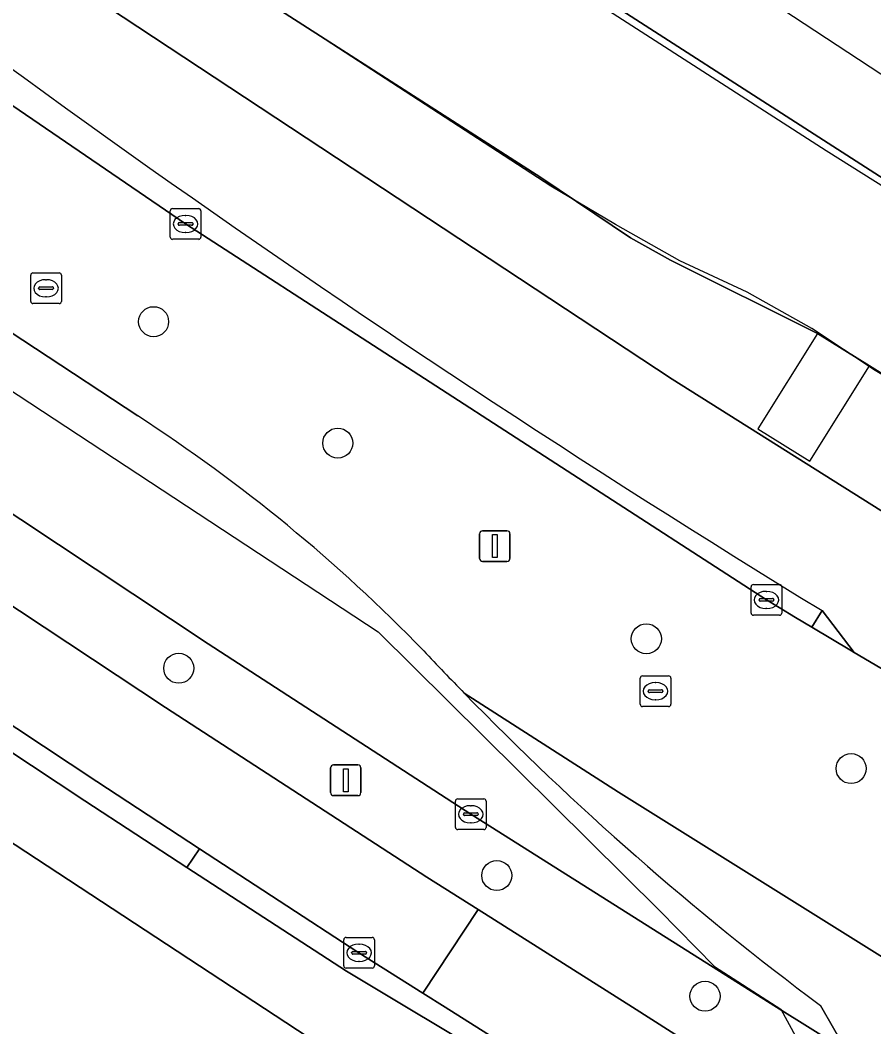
# Model space of a CAD drawing. Extents: x 159716 to 160783, y 383290 to 384031.
# Drawn here: x 160528.52 to 160556.35, y 383749.36 to 383782.17 of the extents above; entities that cross this region are included whole.
import ezdxf

# ---------------------------------------------------------------- set-up
doc = ezdxf.new("R2010")
doc.units = 0
for name, color, linetype in [('IMGEO_Berm_groen', 7, 'Continuous'), ('IMGEO_Berm_open', 7, 'Continuous'), ('IMGEO_Boom', 7, 'Continuous'), ('IMGEO_Fietspad_gesloten', 7, 'Continuous'), ('IMGEO_Geluidsscherm', 7, 'Continuous'), ('IMGEO_Grasland_overig', 7, 'Continuous'), ('IMGEO_Hek', 7, 'Continuous'), ('IMGEO_Kolk', 7, 'Continuous'), ('IMGEO_Lichtmast', 7, 'Continuous'), ('IMGEO_OVBaan_gesloten', 7, 'Continuous'), ('IMGEO_Overkapping', 7, 'Continuous'), ('IMGEO_Perron', 7, 'Continuous'), ('IMGEO_Rijbaan_lokaal_gesloten', 7, 'Continuous'), ('IMGEO_Rijbaan_lokaal_open', 7, 'Continuous'), ('IMGEO_Verkeerseiland_open', 7, 'Continuous'), ('IMGEO_Voetpad_open', 7, 'Continuous')]:
    doc.layers.add(name, color=color, linetype=linetype)

msp = doc.modelspace()

# ---------------------------------------------------------------- linework, layer by layer
at = {"layer": 'IMGEO_Berm_groen'}
for points in [[(160495.166, 383807.186), (160499.761, 383802.667), (160504.803, 383798.018), (160510.358, 383793.358), (160517.511, 383787.465), (160519.267, 383786.063), (160525.873, 383781.018), (160533.916, 383775.525), (160552.845, 383763.274), (160553.258, 383763.029), (160553.792, 383762.706), (160554.327, 383762.383), (160554.659, 383762.926)], [(160543.208, 383756.291), (160534.654, 383761.844), (160526.076, 383767.524), (160517.595, 383773.228), (160512.046, 383777.027), (160510.644, 383774.978), (160516.152, 383771.204), (160524.539, 383765.534), (160533.26, 383759.769), (160541.777, 383754.245), (160543.454, 383753.183), (160548.482, 383750), (160550.374, 383748.802), (160560.038, 383742.813), (160563.622, 383740.66), (160579.169, 383731.346)], [(160575.559, 383736.438), (160564.721, 383742.951), (160561.137, 383745.109), (160560.666, 383745.392), (160556.341, 383748.059), (160555.454, 383748.585), (160553.17, 383750), (160543.208, 383756.291)]]:
    msp.add_lwpolyline(points, dxfattribs=at)
msp.add_arc((160759.859, 384098.453), 393.301, 230.66258, 238.5511, dxfattribs=at)
at = {"layer": 'IMGEO_Berm_open'}
msp.add_lwpolyline([(160526.669, 383760.235), (160526.248, 383759.623), (160530.627, 383756.727), (160533.96, 383754.558), (160534.37, 383755.168), (160531.02, 383757.354)], close=True, dxfattribs=at)
at = {"layer": 'IMGEO_Boom'}
for centre in [(160532.874, 383772.341), (160538.877, 383768.384), (160548.931, 383762.008), (160533.692, 383761.048), (160555.606, 383757.778), (160544.058, 383754.293), (160550.843, 383750.361)]:
    msp.add_circle(centre, 0.489, dxfattribs=at)
at = {"layer": 'IMGEO_Fietspad_gesloten'}
for points in [[(160591.09, 383745.362), (160590.322, 383745.828), (160582.939, 383750), (160577.994, 383752.867), (160571.39, 383756.846), (160567.786, 383759.006), (160566.989, 383759.482), (160563.388, 383761.893), (160558.331, 383765.079), (160557.831, 383765.394), (160549.773, 383770.471), (160530.377, 383783.268)], [(160554.659, 383762.926), (160555.702, 383761.563), (160556.947, 383760.829), (160558.195, 383760.101), (160560.098, 383759.122), (160560.562, 383759.968), (160560.918, 383760.617)]]:
    msp.add_lwpolyline(points, dxfattribs=at)
msp.add_lwpolyline([(160530.627, 383756.727), (160526.248, 383759.623), (160522.078, 383762.38), (160518.075, 383765.054), (160516.655, 383762.968), (160541.795, 383746.477), (160545.488, 383747.383), (160541.119, 383750), (160539.159, 383751.174), (160533.96, 383754.558)], close=True, dxfattribs=at)
msp.add_arc((160759.859, 384098.453), 393.301, 230.66258, 238.5511, dxfattribs=at)
at = {"layer": 'IMGEO_Geluidsscherm'}
msp.add_lwpolyline([(160572.209, 383767.329), (160566.928, 383770.385), (160562.189, 383773.262), (160554.79, 383777.907), (160544.744, 383784.387), (160538.678, 383788.444), (160528.548, 383795.308), (160519.143, 383801.931), (160514.961, 383805.091), (160515.143, 383805.333), (160512.61, 383807.268), (160512.329, 383806.98), (160510.392, 383808.398), (160502.356, 383814.501), (160503.311, 383815.704)], dxfattribs=at)
at = {"layer": 'IMGEO_Grasland_overig'}
for points in [[(160588.907, 383757.731), (160571.204, 383767.897), (160559.415, 383775.23), (160542.358, 383786.206)], [(160535.581, 383783.406), (160545.495, 383777.041), (160548.42, 383775.071), (160549.715, 383774.35), (160554.51, 383771.957), (160556.201, 383770.899), (160560.361, 383768.309), (160560.053, 383767.833), (160558.835, 383765.954), (160558.331, 383765.079), (160563.388, 383761.893), (160566.706, 383761.186), (160568.388, 383760.844), (160568.641, 383761.396), (160571.259, 383767.325), (160575.813, 383765.136), (160572.859, 383759.319), (160572.616, 383758.86), (160572.132, 383757.893), (160574.73, 383756.397), (160576.307, 383755.489), (160585.842, 383750)]]:
    msp.add_lwpolyline(points, dxfattribs=at)
at = {"layer": 'IMGEO_Hek'}
for points in [[(160477.266, 383811.415), (160516.737, 383778.18), (160518.757, 383776.546), (160527.273, 383770.722), (160540.189, 383762.239), (160549.364, 383753.153), (160551.156, 383751.328), (160553.313, 383749.943), (160555.02, 383746.805), (160550.358, 383742.024), (160528.999, 383729.033)], [(160560.053, 383767.833), (160560.434, 383768.33), (160556.385, 383770.751), (160554.324, 383772.116), (160552.215, 383773.305), (160550.019, 383774.322), (160547.924, 383775.504), (160545.82, 383776.757), (160535.678, 383783.358), (160531.73, 383786.152), (160525.047, 383790.873), (160519.911, 383794.648), (160517.051, 383796.86), (160512.189, 383800.598), (160515.367, 383804.807)], [(160563.388, 383761.893), (160549.773, 383770.471), (160530.377, 383783.268), (160522.554, 383788.926), (160505.983, 383802.836)]]:
    msp.add_lwpolyline(points, dxfattribs=at)
at = {"layer": 'IMGEO_Kolk'}
for p, q in [((160533.415, 383775.099), (160533.415, 383775.951)), ((160533.49, 383776.025), (160534.342, 383776.025)), ((160533.903, 383775.805), (160533.928, 383775.805)), ((160534.416, 383775.951), (160534.416, 383775.099)), ((160533.674, 383775.519), (160533.674, 383775.531)), ((160534.112, 383775.482), (160533.714, 383775.482)), ((160533.717, 383775.568), (160534.115, 383775.568)), ((160534.158, 383775.531), (160534.158, 383775.519)), ((160533.926, 383775.245), (160533.901, 383775.245)), ((160534.342, 383775.025), (160533.49, 383775.025)), ((160528.867, 383773.004), (160528.867, 383773.856)), ((160528.942, 383773.93), (160529.794, 383773.93)), ((160529.868, 383773.856), (160529.868, 383773.004)), ((160529.355, 383773.71), (160529.38, 383773.71)), ((160529.126, 383773.424), (160529.126, 383773.436)), ((160529.564, 383773.387), (160529.166, 383773.387)), ((160529.169, 383773.473), (160529.567, 383773.473)), ((160529.61, 383773.436), (160529.61, 383773.424)), ((160529.794, 383772.93), (160528.942, 383772.93)), ((160529.378, 383773.15), (160529.353, 383773.15)), ((160552.344, 383762.848), (160552.344, 383763.7)), ((160552.419, 383763.774), (160553.271, 383763.774)), ((160553.345, 383763.7), (160553.345, 383762.848)), ((160552.832, 383763.554), (160552.857, 383763.554)), ((160552.603, 383763.268), (160552.603, 383763.28)), ((160553.041, 383763.231), (160552.643, 383763.231)), ((160552.646, 383763.317), (160553.044, 383763.317)), ((160552.855, 383762.994), (160552.83, 383762.994)), ((160553.087, 383763.28), (160553.087, 383763.268)), ((160553.271, 383762.774), (160552.419, 383762.774)), ((160548.73, 383759.874), (160548.73, 383760.726)), ((160548.805, 383760.8), (160549.657, 383760.8)), ((160549.731, 383760.726), (160549.731, 383759.874)), ((160549.218, 383760.58), (160549.243, 383760.58)), ((160548.989, 383760.294), (160548.989, 383760.306)), ((160549.427, 383760.257), (160549.029, 383760.257)), ((160549.032, 383760.343), (160549.43, 383760.343)), ((160549.473, 383760.306), (160549.473, 383760.294)), ((160549.657, 383759.8), (160548.805, 383759.8)), ((160549.241, 383760.02), (160549.216, 383760.02)), ((160542.785, 383756.79), (160543.637, 383756.79)), ((160542.71, 383755.864), (160542.71, 383756.716)), ((160543.198, 383756.57), (160543.223, 383756.57)), ((160543.711, 383756.716), (160543.711, 383755.864)), ((160542.969, 383756.284), (160542.969, 383756.296)), ((160543.407, 383756.247), (160543.009, 383756.247)), ((160543.012, 383756.333), (160543.41, 383756.333)), ((160543.453, 383756.296), (160543.453, 383756.284)), ((160543.637, 383755.79), (160542.785, 383755.79)), ((160543.221, 383756.01), (160543.196, 383756.01)), ((160539.069, 383751.351), (160539.069, 383752.203)), ((160539.144, 383752.277), (160539.996, 383752.277)), ((160540.07, 383752.203), (160540.07, 383751.351)), ((160539.557, 383752.057), (160539.582, 383752.057)), ((160539.328, 383751.771), (160539.328, 383751.783)), ((160539.766, 383751.734), (160539.368, 383751.734)), ((160539.371, 383751.82), (160539.769, 383751.82)), ((160539.812, 383751.783), (160539.812, 383751.771)), ((160539.996, 383751.277), (160539.144, 383751.277)), ((160539.58, 383751.497), (160539.555, 383751.497))]:
    msp.add_line(p, q, dxfattribs=at)
for points in [[(160533.415, 383775.099), (160533.415, 383775.951)], [(160533.49, 383776.025), (160534.342, 383776.025)], [(160534.416, 383775.951), (160534.416, 383775.099)], [(160534.342, 383775.025), (160533.49, 383775.025)], [(160528.867, 383773.004), (160528.867, 383773.856)], [(160528.942, 383773.93), (160529.794, 383773.93)], [(160529.868, 383773.856), (160529.868, 383773.004)], [(160529.794, 383772.93), (160528.942, 383772.93)], [(160552.344, 383762.848), (160552.344, 383763.7)], [(160552.419, 383763.774), (160553.271, 383763.774)], [(160553.345, 383763.7), (160553.345, 383762.848)], [(160553.271, 383762.774), (160552.419, 383762.774)], [(160548.73, 383759.874), (160548.73, 383760.726)], [(160548.805, 383760.8), (160549.657, 383760.8)], [(160549.731, 383760.726), (160549.731, 383759.874)], [(160549.657, 383759.8), (160548.805, 383759.8)], [(160542.785, 383756.79), (160543.637, 383756.79)], [(160542.71, 383755.864), (160542.71, 383756.716)], [(160543.711, 383756.716), (160543.711, 383755.864)], [(160543.637, 383755.79), (160542.785, 383755.79)], [(160539.069, 383751.351), (160539.069, 383752.203)], [(160539.144, 383752.277), (160539.996, 383752.277)], [(160540.07, 383752.203), (160540.07, 383751.351)], [(160539.996, 383751.277), (160539.144, 383751.277)]]:
    msp.add_lwpolyline(points, dxfattribs=at)
for centre, radius, start, end in [((160533.492, 383775.949), 0.0765, 91.552, 178.448), ((160533.492, 383775.949), 0.0765, 91.552, 178.448), ((160534.34, 383775.949), 0.0765, 1.552, 88.448), ((160534.34, 383775.949), 0.0765, 1.552, 88.448), ((160533.714, 383775.528), 0.0403, 85.8775, 175.7526), ((160533.711, 383775.518), 0.0366, 178.938, 274.7102), ((160534.115, 383775.525), 0.043, 264.8664, 352.4533), ((160534.119, 383775.53), 0.0386, 1.7309, 96.639), ((160533.492, 383775.101), 0.0765, 181.552, 268.448), ((160533.492, 383775.101), 0.0765, 181.552, 268.448), ((160534.34, 383775.101), 0.0765, 271.552, 358.448), ((160534.34, 383775.101), 0.0765, 271.552, 358.448), ((160528.944, 383773.854), 0.0765, 91.552, 178.448), ((160528.944, 383773.854), 0.0765, 91.552, 178.448), ((160529.792, 383773.854), 0.0765, 1.552, 88.448), ((160529.792, 383773.854), 0.0765, 1.552, 88.448), ((160529.166, 383773.433), 0.0403, 85.8775, 175.7526), ((160529.163, 383773.423), 0.0366, 178.938, 274.7102), ((160529.567, 383773.43), 0.043, 264.8664, 352.4533), ((160529.571, 383773.435), 0.0386, 1.7309, 96.639), ((160528.944, 383773.006), 0.0765, 181.552, 268.448), ((160528.944, 383773.006), 0.0765, 181.552, 268.448), ((160529.792, 383773.006), 0.0765, 271.552, 358.448), ((160529.792, 383773.006), 0.0765, 271.552, 358.448), ((160552.421, 383763.698), 0.0765, 91.552, 178.448), ((160552.421, 383763.698), 0.0765, 91.552, 178.448), ((160553.269, 383763.698), 0.0765, 1.552, 88.448), ((160553.269, 383763.698), 0.0765, 1.552, 88.448), ((160552.643, 383763.277), 0.0403, 85.8775, 175.7526), ((160552.64, 383763.267), 0.0366, 178.938, 274.7102), ((160553.044, 383763.274), 0.043, 264.8664, 352.4533), ((160553.048, 383763.279), 0.0386, 1.7309, 96.639), ((160552.421, 383762.85), 0.0765, 181.552, 268.448), ((160552.421, 383762.85), 0.0765, 181.552, 268.448), ((160553.269, 383762.85), 0.0765, 271.552, 358.448), ((160553.269, 383762.85), 0.0765, 271.552, 358.448), ((160548.807, 383760.724), 0.0765, 91.552, 178.448), ((160548.807, 383760.724), 0.0765, 91.552, 178.448), ((160549.655, 383760.724), 0.0765, 1.552, 88.448), ((160549.655, 383760.724), 0.0765, 1.552, 88.448), ((160549.029, 383760.303), 0.0403, 85.8775, 175.7526), ((160549.026, 383760.293), 0.0366, 178.938, 274.7102), ((160549.43, 383760.3), 0.043, 264.8664, 352.4533), ((160549.434, 383760.305), 0.0386, 1.7309, 96.639), ((160548.807, 383759.876), 0.0765, 181.552, 268.448), ((160548.807, 383759.876), 0.0765, 181.552, 268.448), ((160549.655, 383759.876), 0.0765, 271.552, 358.448), ((160549.655, 383759.876), 0.0765, 271.552, 358.448), ((160542.787, 383756.714), 0.0765, 91.552, 178.448), ((160542.787, 383756.714), 0.0765, 91.552, 178.448), ((160543.635, 383756.714), 0.0765, 1.552, 88.448), ((160543.635, 383756.714), 0.0765, 1.552, 88.448), ((160543.009, 383756.293), 0.0403, 85.8775, 175.7526), ((160543.006, 383756.283), 0.0366, 178.938, 274.7102), ((160543.41, 383756.29), 0.043, 264.8664, 352.4533), ((160543.414, 383756.295), 0.0386, 1.7309, 96.639), ((160542.787, 383755.866), 0.0765, 181.552, 268.448), ((160542.787, 383755.866), 0.0765, 181.552, 268.448), ((160543.635, 383755.866), 0.0765, 271.552, 358.448), ((160543.635, 383755.866), 0.0765, 271.552, 358.448), ((160539.146, 383752.201), 0.0765, 91.552, 178.448), ((160539.146, 383752.201), 0.0765, 91.552, 178.448), ((160539.994, 383752.201), 0.0765, 1.552, 88.448), ((160539.994, 383752.201), 0.0765, 1.552, 88.448), ((160539.368, 383751.78), 0.0403, 85.8775, 175.7526), ((160539.365, 383751.77), 0.0366, 178.938, 274.7102), ((160539.769, 383751.777), 0.043, 264.8664, 352.4533), ((160539.773, 383751.782), 0.0386, 1.7309, 96.639), ((160539.146, 383751.353), 0.0765, 181.552, 268.448), ((160539.146, 383751.353), 0.0765, 181.552, 268.448), ((160539.994, 383751.353), 0.0765, 271.552, 358.448), ((160539.994, 383751.353), 0.0765, 271.552, 358.448)]:
    msp.add_arc(centre, radius, start, end, dxfattribs=at)
for centre, major_axis, ratio, start_param, end_param in [((160533.902, 383775.525), (-0.387, 0.002), 0.722429, 4.712389, 7.853982), ((160533.927, 383775.525), (-0.39, 0.002), 0.717154, 1.570796, 4.712389), ((160529.354, 383773.43), (-0.387, 0.002), 0.722429, 4.712389, 7.853982), ((160529.379, 383773.43), (-0.39, 0.002), 0.717154, 1.570796, 4.712389), ((160552.831, 383763.274), (-0.387, 0.002), 0.722429, 4.712389, 7.853982), ((160552.856, 383763.274), (-0.39, 0.002), 0.717154, 1.570796, 4.712389), ((160549.217, 383760.3), (-0.387, 0.002), 0.722429, 4.712389, 7.853982), ((160549.242, 383760.3), (-0.39, 0.002), 0.717154, 1.570796, 4.712389), ((160543.197, 383756.29), (-0.387, 0.002), 0.722429, 4.712389, 7.853982), ((160543.222, 383756.29), (-0.39, 0.002), 0.717154, 1.570796, 4.712389), ((160539.556, 383751.777), (-0.387, 0.002), 0.722429, 4.712389, 7.853982), ((160539.581, 383751.777), (-0.39, 0.002), 0.717154, 1.570796, 4.712389)]:
    msp.add_ellipse(centre, major_axis=major_axis, ratio=ratio, start_param=start_param, end_param=end_param, dxfattribs=at)
at = {"layer": 'IMGEO_Lichtmast'}
for p, q in [((160543.496, 383764.628), (160543.496, 383765.428)), ((160543.496, 383765.428), (160543.496, 383764.628)), ((160543.596, 383765.528), (160544.386, 383765.528)), ((160544.386, 383765.528), (160543.596, 383765.528)), ((160544.486, 383765.428), (160544.486, 383764.628)), ((160544.486, 383764.628), (160544.486, 383765.428)), ((160544.386, 383764.528), (160543.596, 383764.528)), ((160543.596, 383764.528), (160544.386, 383764.528)), ((160538.639, 383756.998), (160538.639, 383757.798)), ((160538.639, 383757.798), (160538.639, 383756.998)), ((160538.739, 383757.898), (160539.529, 383757.898)), ((160539.529, 383757.898), (160538.739, 383757.898)), ((160539.629, 383757.798), (160539.629, 383756.998)), ((160539.629, 383756.998), (160539.629, 383757.798)), ((160539.529, 383756.898), (160538.739, 383756.898)), ((160538.739, 383756.898), (160539.529, 383756.898))]:
    msp.add_line(p, q, dxfattribs=at)
for points in [[(160543.916, 383765.403), (160544.066, 383765.403), (160544.066, 383764.653), (160543.916, 383764.653), (160543.916, 383765.403)], [(160539.059, 383757.773), (160539.209, 383757.773), (160539.209, 383757.023), (160539.059, 383757.023), (160539.059, 383757.773)]]:
    msp.add_lwpolyline(points, dxfattribs=at)
for centre, start, end in [((160543.596, 383765.428), 90, 180), ((160543.596, 383765.428), 90, 180), ((160544.386, 383765.428), 0, 90), ((160544.386, 383765.428), 360, 90), ((160543.596, 383764.628), 180, 270), ((160543.596, 383764.628), 180, 270), ((160544.386, 383764.628), 270, 0), ((160544.386, 383764.628), 270, 0), ((160538.739, 383757.798), 90, 180), ((160538.739, 383757.798), 90, 180), ((160539.529, 383757.798), 0, 90), ((160539.529, 383757.798), 360, 90), ((160538.739, 383756.998), 180, 270), ((160538.739, 383756.998), 180, 270), ((160539.529, 383756.998), 270, 0), ((160539.529, 383756.998), 270, 0)]:
    msp.add_arc(centre, 0.1, start, end, dxfattribs=at)
at = {"layer": 'IMGEO_OVBaan_gesloten'}
for points in [[(160482.38, 383798.997), (160489.669, 383793.425), (160491.575, 383791.984), (160496.637, 383788.155), (160500, 383785.627), (160509.967, 383778.451), (160512.046, 383777.027), (160517.595, 383773.228), (160526.076, 383767.524), (160534.654, 383761.844), (160543.208, 383756.291), (160553.17, 383750), (160555.454, 383748.585), (160554.605, 383750.057)], [(160532.361, 383769.269), (160525.682, 383773.666)]]:
    msp.add_lwpolyline(points, dxfattribs=at)
for centre, radius, start, end in [((160503.08, 383724.119), 53.814, 44.1735, 57.0356), ((160608.954, 383824.554), 92.125, 223.09069, 224.27841), ((160613.504, 383828.933), 98.44, 224.25427, 233.25031)]:
    msp.add_arc(centre, radius, start, end, dxfattribs=at)
at = {"layer": 'IMGEO_Overkapping'}
msp.add_lwpolyline([(160554.51, 383771.957), (160552.569, 383768.853), (160554.26, 383767.795), (160556.201, 383770.899)], close=True, dxfattribs=at)
at = {"layer": 'IMGEO_Perron'}
for points in [[(160714.024, 383703.898), (160634.02, 383736.183), (160577.888, 383766.417), (160517.828, 383805.85)], [(160542.358, 383786.206), (160559.415, 383775.23), (160571.204, 383767.897), (160588.907, 383757.731), (160604.19, 383749.356), (160622.742, 383739.857), (160627.187, 383737.677), (160632.215, 383735.211), (160632.328, 383735.458), (160635.966, 383733.794), (160635.837, 383733.513), (160639.447, 383731.781), (160643.257, 383730.035), (160649.364, 383727.268), (160659.591, 383722.779), (160669.948, 383718.427), (160678.174, 383715.121), (160684.398, 383712.676), (160690.653, 383710.277)]]:
    msp.add_lwpolyline(points, dxfattribs=at)
at = {"layer": 'IMGEO_Rijbaan_lokaal_gesloten'}
for points in [[(160585.127, 383738.422), (160568.382, 383748.443), (160567.588, 383748.923), (160565.808, 383750), (160564.003, 383751.099), (160559.662, 383753.795), (160560.438, 383756.186), (160559.063, 383757.019), (160560.098, 383759.122), (160558.195, 383760.101), (160556.947, 383760.829), (160555.702, 383761.563), (160555.619, 383761.612), (160554.327, 383762.383), (160553.792, 383762.706), (160553.258, 383763.029), (160552.845, 383763.274), (160533.916, 383775.525), (160525.873, 383781.018), (160519.267, 383786.063)], [(160493.319, 383783.288), (160500, 383778.447), (160508.013, 383772.828), (160515.261, 383767.891), (160518.51, 383765.693), (160522.496, 383762.997), (160526.669, 383760.235), (160531.02, 383757.354), (160534.37, 383755.168), (160539.566, 383751.778), (160541.644, 383750.464), (160543.454, 383753.183), (160541.777, 383754.245), (160533.26, 383759.769), (160524.539, 383765.534), (160516.152, 383771.204)], [(160525.682, 383773.666), (160532.361, 383769.269)], [(160542.996, 383760.237), (160548.028, 383757.012), (160562.187, 383748.155), (160567.697, 383744.816), (160582.238, 383736.156), (160584.281, 383734.923), (160589.089, 383732.022), (160595.862, 383727.81), (160602.599, 383723.507), (160609.208, 383719.098), (160615.837, 383714.53), (160622.333, 383709.887), (160628.787, 383705.12), (160638.399, 383697.958), (160664.058, 383678.836), (160673.773, 383671.568), (160677.753, 383668.612)], [(160584.281, 383734.923), (160582.238, 383736.156), (160567.697, 383744.816), (160562.187, 383748.155), (160548.028, 383757.012), (160542.996, 383760.237)], [(160550.374, 383748.802), (160548.482, 383750), (160543.454, 383753.183), (160541.644, 383750.464), (160542.378, 383750), (160545.794, 383747.84), (160547.568, 383746.719), (160555.925, 383741.537), (160558.644, 383739.899), (160562.223, 383737.746), (160574.514, 383730.353), (160583.302, 383725.099), (160592.017, 383719.69), (160594.074, 383718.395)], [(160554.605, 383750.057), (160555.454, 383748.585), (160556.341, 383748.059), (160560.666, 383745.392), (160561.137, 383745.109), (160564.721, 383742.951), (160575.559, 383736.438)]]:
    msp.add_lwpolyline(points, dxfattribs=at)
for centre, radius, start, end in [((160503.08, 383724.119), 53.814, 44.1735, 57.0356), ((160608.954, 383824.554), 92.125, 223.09069, 224.27841), ((160613.504, 383828.933), 98.44, 224.25427, 233.25031)]:
    msp.add_arc(centre, radius, start, end, dxfattribs=at)
at = {"layer": 'IMGEO_Rijbaan_lokaal_open'}
msp.add_lwpolyline([(160526.094, 383717.895), (160529.268, 383722.157), (160529.891, 383722.981), (160552.091, 383726.201), (160557.024, 383726.917), (160562.012, 383727.64), (160562.84, 383727.005), (160563.1, 383726.811), (160564.635, 383728.887), (160562.75, 383730.035), (160562.55, 383729.803), (160562.484, 383730.197), (160559.478, 383732.029), (160555.918, 383734.198), (160553.127, 383735.898), (160545.974, 383740.32), (160539.616, 383744.289), (160540.488, 383745.267), (160541.795, 383746.477), (160516.655, 383762.968)], dxfattribs=at)
msp.add_lwpolyline([(160539.566, 383751.778), (160534.37, 383755.168), (160533.96, 383754.558), (160539.159, 383751.174), (160541.119, 383750), (160545.488, 383747.383), (160545.794, 383747.84), (160542.378, 383750), (160541.644, 383750.464)], close=True, dxfattribs=at)
at = {"layer": 'IMGEO_Verkeerseiland_open'}
msp.add_lwpolyline([(160554.659, 383762.926), (160554.327, 383762.383), (160555.619, 383761.612), (160555.702, 383761.563)], close=True, dxfattribs=at)
at = {"layer": 'IMGEO_Voetpad_open'}
msp.add_lwpolyline([(160511.3, 383800.321), (160508.819, 383802.18), (160509.239, 383802.739), (160507.103, 383804.346), (160507.047, 383804.27), (160505.983, 383802.836), (160522.554, 383788.926), (160530.377, 383783.268), (160549.773, 383770.471), (160557.831, 383765.394), (160558.331, 383765.079), (160558.835, 383765.954), (160560.053, 383767.833), (160560.361, 383768.309), (160556.201, 383770.899), (160554.51, 383771.957), (160549.715, 383774.35), (160548.42, 383775.071), (160545.495, 383777.041), (160535.581, 383783.406), (160526.543, 383789.723), (160511.716, 383800.876)], close=True, dxfattribs=at)

doc.saveas('drawing.dxf')
